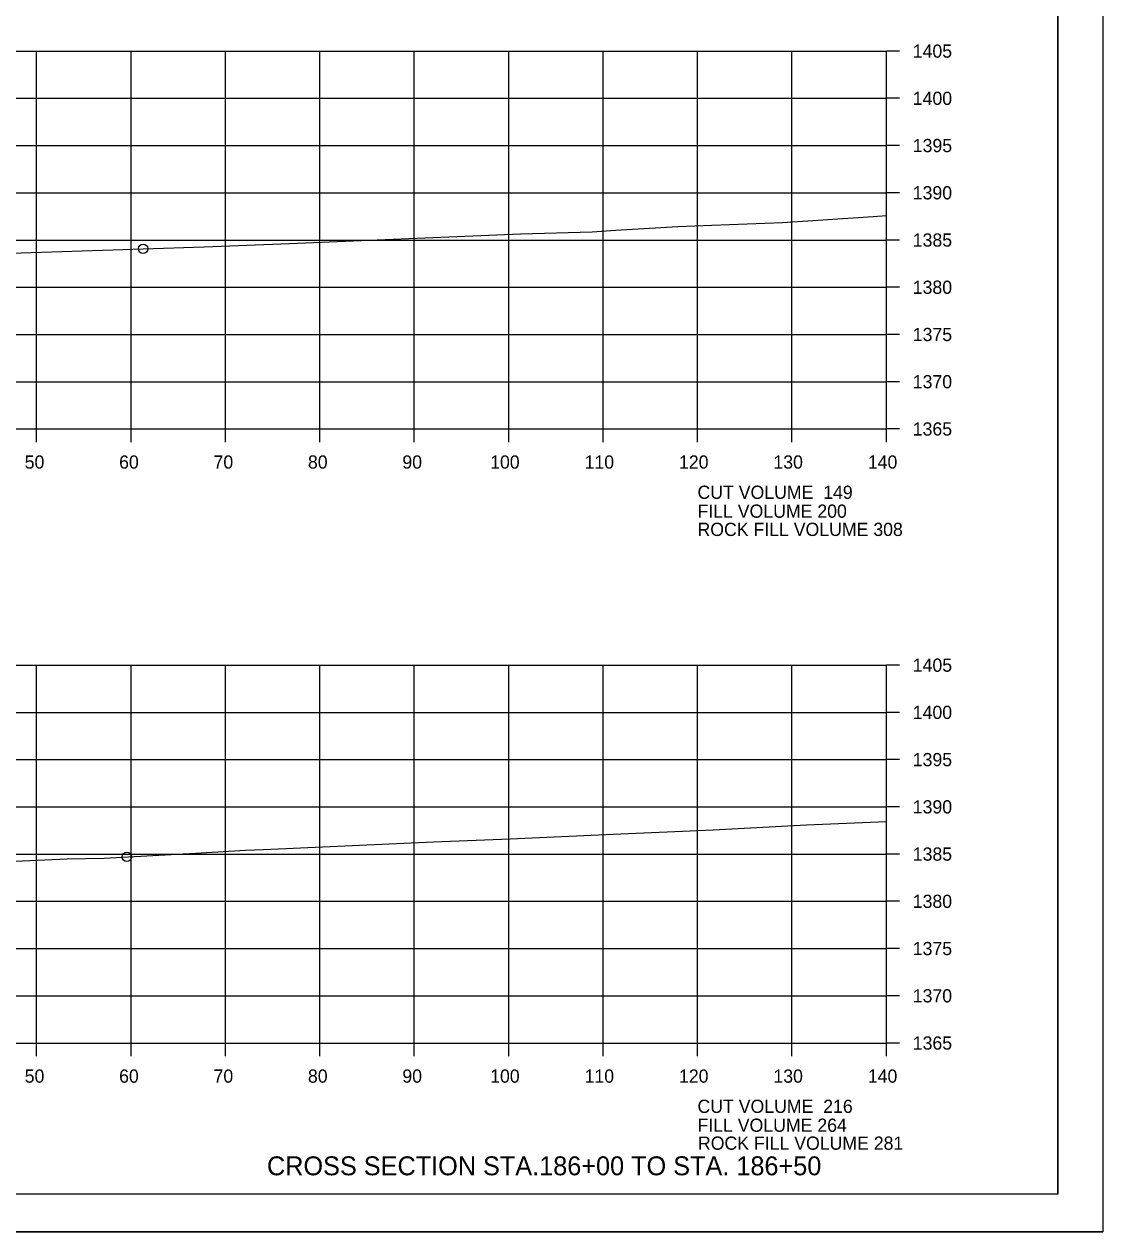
# Model space of a CAD drawing. Extents: x 1374311 to 1383814, y 384102 to 406278.
# Drawn here: x 1382688.7 to 1382803, y 399024.9 to 399152.8 of the extents above; entities that cross this region are included whole.
import ezdxf

# ---------------------------------------------------------------- set-up
doc = ezdxf.new("R2010")
doc.units = 0
for name, color, linetype in [('R_Axis', 7, 'Continuous'), ('R_Axis Annot', 7, 'Continuous'), ('R_Border', 7, 'Continuous'), ('R_Draft', 7, 'Continuous'), ('R_Exist Surface', 7, 'Continuous'), ('R_Fin Surface', 7, 'Continuous'), ('R_Grid', 7, 'Continuous'), ('R_No Plot', 7, 'Continuous')]:
    doc.layers.add(name, color=color, linetype=linetype)

msp = doc.modelspace()

# ---------------------------------------------------------------- linework, layer by layer
at = {"layer": 'R_Axis'}
for p, q in [((1382780.07, 399109.93), (1382780.07, 399149.93)), ((1382781.47, 399149.93), (1382780.07, 399149.93)), ((1382781.47, 399144.93), (1382780.07, 399144.93)), ((1382781.47, 399139.93), (1382780.07, 399139.93)), ((1382781.47, 399134.93), (1382780.07, 399134.93)), ((1382781.47, 399129.93), (1382780.07, 399129.93)), ((1382781.47, 399124.93), (1382780.07, 399124.93)), ((1382781.47, 399119.93), (1382780.07, 399119.93)), ((1382781.47, 399114.93), (1382780.07, 399114.93)), ((1382500.07, 399109.93), (1382780.07, 399109.93)), ((1382690.07, 399108.53), (1382690.07, 399109.93)), ((1382700.07, 399108.53), (1382700.07, 399109.93)), ((1382710.07, 399108.53), (1382710.07, 399109.93)), ((1382720.07, 399108.53), (1382720.07, 399109.93)), ((1382730.07, 399108.53), (1382730.07, 399109.93)), ((1382740.07, 399108.53), (1382740.07, 399109.93)), ((1382750.07, 399108.53), (1382750.07, 399109.93)), ((1382760.07, 399108.53), (1382760.07, 399109.93)), ((1382770.07, 399108.53), (1382770.07, 399109.93)), ((1382780.07, 399108.53), (1382780.07, 399109.93)), ((1382781.47, 399109.93), (1382780.07, 399109.93)), ((1382780.07, 399044.93), (1382780.07, 399084.93)), ((1382781.47, 399084.93), (1382780.07, 399084.93)), ((1382781.47, 399079.93), (1382780.07, 399079.93)), ((1382781.47, 399074.93), (1382780.07, 399074.93)), ((1382781.47, 399069.93), (1382780.07, 399069.93)), ((1382781.47, 399064.93), (1382780.07, 399064.93)), ((1382781.47, 399059.93), (1382780.07, 399059.93)), ((1382781.47, 399054.93), (1382780.07, 399054.93)), ((1382781.47, 399049.93), (1382780.07, 399049.93)), ((1382500.07, 399044.93), (1382780.07, 399044.93)), ((1382690.07, 399043.53), (1382690.07, 399044.93)), ((1382700.07, 399043.53), (1382700.07, 399044.93)), ((1382710.07, 399043.53), (1382710.07, 399044.93)), ((1382720.07, 399043.53), (1382720.07, 399044.93)), ((1382730.07, 399043.53), (1382730.07, 399044.93)), ((1382740.07, 399043.53), (1382740.07, 399044.93)), ((1382750.07, 399043.53), (1382750.07, 399044.93)), ((1382760.07, 399043.53), (1382760.07, 399044.93)), ((1382770.07, 399043.53), (1382770.07, 399044.93)), ((1382780.07, 399043.53), (1382780.07, 399044.93)), ((1382781.47, 399044.93), (1382780.07, 399044.93))]:
    msp.add_line(p, q, dxfattribs=at)
at = {"layer": 'R_Border'}
for q in [(1382798.25, 399234.39), (1382482.07, 399028.93)]:
    msp.add_line((1382798.25, 399028.93), q, dxfattribs=at)
at = {"layer": 'R_Exist Surface'}
for points in [[(1382681.93, 399128.35), (1382694.91, 399128.78), (1382707.83, 399129.22), (1382716.85, 399129.56), (1382741.33, 399130.59), (1382748.91, 399130.81), (1382751.39, 399130.96), (1382757.99, 399131.36), (1382761.6, 399131.5), (1382769.06, 399131.79), (1382778.69, 399132.42), (1382780.07, 399132.53)], [(1382679.78, 399063.81), (1382693.3, 399064.41), (1382697.23, 399064.51), (1382706.9, 399065.01), (1382712.19, 399065.35), (1382714.1, 399065.43), (1382732.11, 399066.22), (1382740.23, 399066.56), (1382751.13, 399067.03), (1382761.72, 399067.51), (1382771.63, 399068.01), (1382780.07, 399068.37)]]:
    msp.add_lwpolyline(points, dxfattribs=at)
at = {"layer": 'R_Grid'}
for p, q in [((1382500.07, 399149.93), (1382780.07, 399149.93)), ((1382690.07, 399109.93), (1382690.07, 399149.93)), ((1382700.07, 399109.93), (1382700.07, 399149.93)), ((1382710.07, 399109.93), (1382710.07, 399149.93)), ((1382720.07, 399109.93), (1382720.07, 399149.93)), ((1382730.07, 399109.93), (1382730.07, 399149.93)), ((1382740.07, 399109.93), (1382740.07, 399149.93)), ((1382750.07, 399109.93), (1382750.07, 399149.93)), ((1382760.07, 399109.93), (1382760.07, 399149.93)), ((1382770.07, 399109.93), (1382770.07, 399149.93)), ((1382780.07, 399109.93), (1382780.07, 399149.93)), ((1382500.07, 399144.93), (1382780.07, 399144.93)), ((1382500.07, 399139.93), (1382780.07, 399139.93)), ((1382500.07, 399134.93), (1382780.07, 399134.93)), ((1382500.07, 399129.93), (1382780.07, 399129.93)), ((1382500.07, 399124.93), (1382780.07, 399124.93)), ((1382500.07, 399119.93), (1382780.07, 399119.93)), ((1382500.07, 399114.93), (1382780.07, 399114.93)), ((1382500.07, 399109.93), (1382780.07, 399109.93)), ((1382500.07, 399084.93), (1382780.07, 399084.93)), ((1382690.07, 399044.93), (1382690.07, 399084.93)), ((1382700.07, 399044.93), (1382700.07, 399084.93)), ((1382710.07, 399044.93), (1382710.07, 399084.93)), ((1382720.07, 399044.93), (1382720.07, 399084.93)), ((1382730.07, 399044.93), (1382730.07, 399084.93)), ((1382740.07, 399044.93), (1382740.07, 399084.93)), ((1382750.07, 399044.93), (1382750.07, 399084.93)), ((1382760.07, 399044.93), (1382760.07, 399084.93)), ((1382770.07, 399044.93), (1382770.07, 399084.93)), ((1382780.07, 399044.93), (1382780.07, 399084.93)), ((1382500.07, 399079.93), (1382780.07, 399079.93)), ((1382500.07, 399074.93), (1382780.07, 399074.93)), ((1382500.07, 399069.93), (1382780.07, 399069.93)), ((1382500.07, 399064.93), (1382780.07, 399064.93)), ((1382500.07, 399059.93), (1382780.07, 399059.93)), ((1382500.07, 399054.93), (1382780.07, 399054.93)), ((1382500.07, 399049.93), (1382780.07, 399049.93)), ((1382500.07, 399044.93), (1382780.07, 399044.93))]:
    msp.add_line(p, q, dxfattribs=at)
at = {"layer": 'R_No Plot'}
msp.add_line((1382469.67, 399024.95), (1382803, 399024.95), dxfattribs=at)
for points in [[(1382469.66, 399238.28), (1382803, 399238.28), (1382803, 399024.94), (1382469.66, 399024.94)], [(1382715.99, 399234.39), (1382715.99, 399224.51), (1382751.72, 399224.51), (1382751.72, 399221.59), (1382774.92, 399221.59), (1382774.92, 399197.25), (1382798.25, 399197.25), (1382798.25, 399028.93), (1382482.07, 399028.93), (1382482.07, 399234.39)]]:
    msp.add_lwpolyline(points, close=True, dxfattribs=at)
for centre in [(1382701.35, 399129), (1382701.35, 399129), (1382699.64, 399064.64), (1382699.64, 399064.64)]:
    msp.add_circle(centre, 0.5, dxfattribs=at)

# ---------------------------------------------------------------- texts
at = {"layer": 'R_Axis Annot'}
for s, p in [('1405', (1382782.87, 399149.23)), ('1400', (1382782.87, 399144.23)), ('1395', (1382782.87, 399139.23)), ('1390', (1382782.87, 399134.23)), ('1385', (1382782.87, 399129.23)), ('1380', (1382782.87, 399124.23)), ('1375', (1382782.87, 399119.23)), ('1370', (1382782.87, 399114.23)), ('1365', (1382782.87, 399109.23)), ('50', (1382688.81, 399105.73)), ('60', (1382698.81, 399105.73)), ('70', (1382708.81, 399105.73)), ('80', (1382718.81, 399105.73)), ('90', (1382728.81, 399105.73)), ('100', (1382738.11, 399105.73)), ('110', (1382748.11, 399105.73)), ('120', (1382758.11, 399105.73)), ('130', (1382768.11, 399105.73)), ('140', (1382778.11, 399105.73)), ('CUT VOLUME  149', (1382760.07, 399102.53)), ('FILL VOLUME 200', (1382760.07, 399100.53)), ('1405', (1382782.87, 399084.23)), ('1400', (1382782.87, 399079.23)), ('1395', (1382782.87, 399074.23)), ('1390', (1382782.87, 399069.23)), ('1385', (1382782.87, 399064.23)), ('1380', (1382782.87, 399059.23)), ('1375', (1382782.87, 399054.23)), ('1370', (1382782.87, 399049.23)), ('1365', (1382782.87, 399044.23)), ('50', (1382688.81, 399040.73)), ('60', (1382698.81, 399040.73)), ('70', (1382708.81, 399040.73)), ('80', (1382718.81, 399040.73)), ('90', (1382728.81, 399040.73)), ('100', (1382738.11, 399040.73)), ('110', (1382748.11, 399040.73)), ('120', (1382758.11, 399040.73)), ('130', (1382768.11, 399040.73)), ('140', (1382778.11, 399040.73)), ('CUT VOLUME  216', (1382760.07, 399037.53)), ('FILL VOLUME 264', (1382760.07, 399035.53))]:
    msp.add_text(s, height=1.4, dxfattribs=at).set_placement(p)
at = {"layer": 'R_Draft'}
msp.add_text('CROSS SECTION STA.186+00 TO STA. 186+50', height=2, dxfattribs=at).set_placement((1382714.47, 399030.93))
at = {"layer": 'R_Fin Surface'}
for s, p in [('ROCK FILL VOLUME 308', (1382760.07, 399098.6)), ('ROCK FILL VOLUME 281', (1382760.12, 399033.63))]:
    msp.add_text(s, height=1.4, dxfattribs=at).set_placement(p)

doc.saveas('drawing.dxf')
